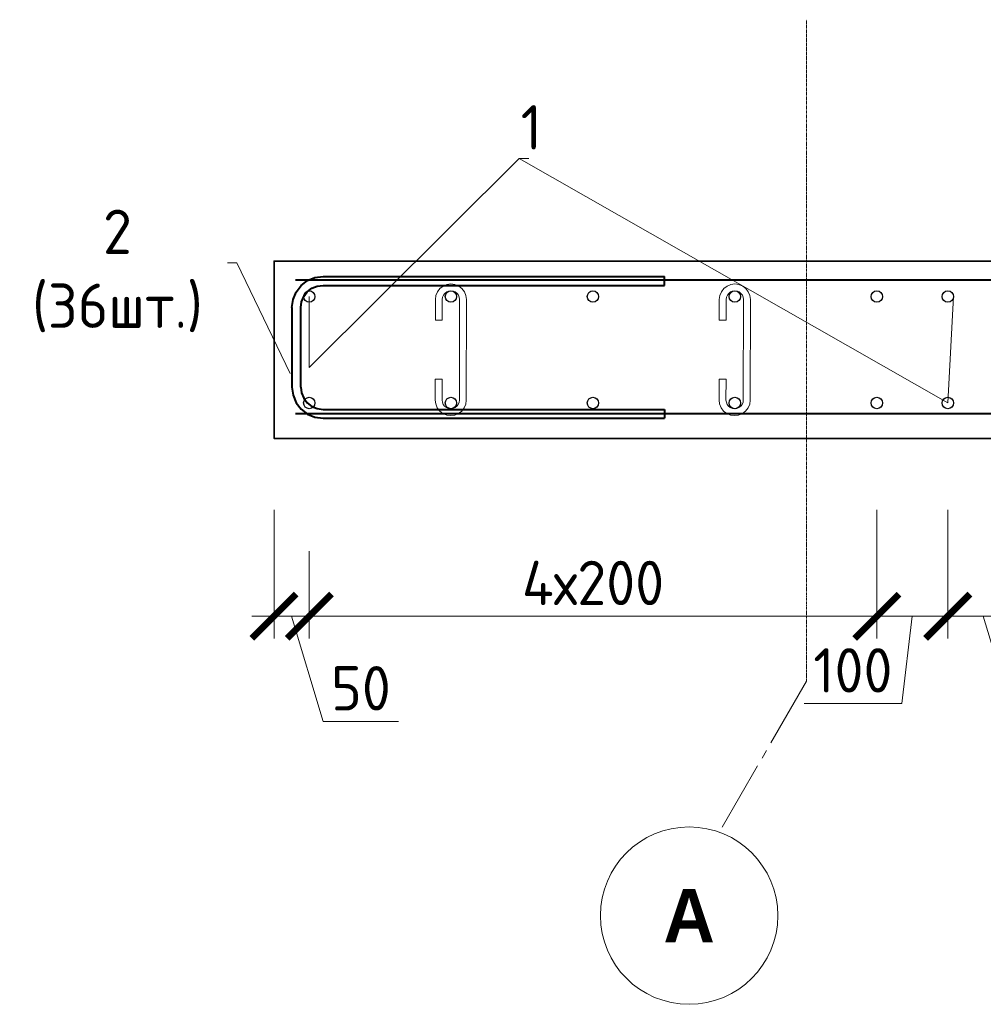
# Model space of a CAD drawing. Header units: millimetres. Extents: x 263826 to 1718326, y -423071 to 70137.
# Tile 468 of 486: x 1112893 to 1118324, y -130148 to -124598. Entities that reach past the tile are written whole.
import ezdxf
from ezdxf import colors
from ezdxf.entities.mleader import LeaderData, LeaderLine
from ezdxf.math import Vec2, Vec3

# ---------------------------------------------------------------- set-up
doc = ezdxf.new("R2010")
doc.units = ezdxf.units.MM
doc.linetypes.add('______5', pattern=[1100, 800, -100, 100, -100])
doc.linetypes.add('осевая', pattern=[50.8, 31.75, -6.35, 6.35, -6.35])
for name, color, linetype, lineweight in [('Арм_хомуты', 133, 'Continuous', 18), ('Арм_шпильки', 143, 'Continuous', 18), ('Оси', 40, '______5', 18), ('подоснова', 151, 'Continuous', 5), ('РАЗМЕРЫ', 1, 'Continuous', 9)]:
    doc.layers.add(name, color=color, linetype=linetype, lineweight=lineweight)
doc.layers.add('Колонна_ бетон', color=7, linetype='Continuous', lineweight=50, true_color=0xb4b496)
doc.styles.add('Century Gothic', font='GOTHIC.TTF')
doc.styles.add('GOST 2.304', font='CS_Gost2304.shx')
doc.styles.add('GOST-2.304_Type-B', font='GOST_Common.ttf')
doc.dimstyles.new('мой 25', dxfattribs={"dimscale": 100, "dimtxt": 2.5, "dimasz": 2.5, "dimexe": 1.25, "dimexo": 0.625, "dimtad": 1, "dimdec": 0, "dimlfac": 0.5, "dimtxsty": 'GOST-2.304_Type-B', "dimblk": 'ARCHTICK', "dimcen": 2.5, "dimdle": 1.25, "dimaunit": 1, "dimadec": 1, "dimazin": 2, "dimtfac": 1, "dimtdec": 0, "dimtmove": 1, "dimatfit": 3, "dimfxl": 6, "dimfxlon": 1, "dimtfill": 1, "dimlwd": -1, "dimlwe": -1, "dimarcsym": 0})

# ---------------------------------------------------------------- blocks, each defined once
blk = doc.blocks.new('_None')
blk = doc.blocks.new('*U2581')
at = {"color": 0, "linetype": 'ByBlock', "lineweight": -2}
for p, q in [((-79.9, 25), (-79.9, 410)), ((-69.9, 410), (-79.9, 410)), ((-69.9, 25), (-69.9, 410)), ((69.9, 25), (69.9, 410)), ((69.9, 410), (79.9, 410)), ((79.9, 25), (79.9, 410)), ((-78.8, 15.9), (-79.9, 25)), ((-69.1, 18.5), (-69.9, 25)), ((69.1, 18.5), (69.9, 25)), ((78.8, 15.9), (79.9, 25)), ((-75.3, 7.5), (-78.8, 15.9)), ((-66.6, 12.5), (-69.1, 18.5)), ((-62.6, 7.3), (-66.6, 12.5)), ((62.6, 7.3), (66.6, 12.5)), ((66.6, 12.5), (69.1, 18.5)), ((75.3, 7.5), (78.8, 15.9)), ((-69.7, 0.3), (-75.3, 7.5)), ((-62.4, -5.3), (-69.7, 0.3)), ((-57.4, 3.3), (-62.6, 7.3)), ((-51.4, 0.9), (-57.4, 3.3)), ((-44.9, 0), (-51.4, 0.9)), ((-44.9, 0), (44.9, 0)), ((44.9, 0), (51.4, 0.9)), ((51.4, 0.9), (57.4, 3.3)), ((57.4, 3.3), (62.6, 7.3)), ((62.4, -5.3), (69.7, 0.3)), ((69.7, 0.3), (75.3, 7.5)), ((-54, -8.8), (-62.4, -5.3)), ((-44.9, -10), (-54, -8.8)), ((44.9, -10), (-44.9, -10)), ((44.9, -10), (54, -8.8)), ((54, -8.8), (62.4, -5.3))]:
    blk.add_line(p, q, dxfattribs=at)
at = {"style": 'GOST 2.304', "oblique": 15, "flags": 9}
for tag, p in [('ПОЗИЦИЯ', (1101, -185)), ('ДИАМЕТР', (1101.4, -189.3)), ('КЛАСС', (1101.6, -193.8)), ('ДЛИНА', (1102.1, -198.5)), ('МАССА', (1102.4, -203.9))]:
    blk.add_attdef(tag, p, '', height=2.5, dxfattribs=at)
blk = doc.blocks.new('*U2589')
for p, q in [((-5.6, 9), (-2.7, 12.7)), ((-2.7, 12.7), (1, 15.6)), ((1, 15.6), (5.4, 17.4)), ((5.4, 17.4), (10, 18)), ((34, 17.9), (10, 18)), ((34, 9.9), (34, 17.9)), ((102.2, 17.8), (126.2, 17.8)), ((102.2, 9.8), (102.2, 17.8)), ((130.9, 17.1), (126.2, 17.8)), ((135.2, 15.3), (130.9, 17.1)), ((139, 12.5), (135.2, 15.3)), ((141.8, 8.7), (139, 12.5)), ((-8, 0), (-7.4, 4.7)), ((-7.4, -4.6), (-8, 0)), ((-7.4, 4.7), (-5.6, 9)), ((10, 10), (34, 9.9)), ((126.2, 9.8), (102.2, 9.8)), ((143.6, 4.4), (141.8, 8.7)), ((144.2, -0.3), (143.6, 4.4)), ((-5.6, -9), (-7.4, -4.6)), ((-2.8, -12.7), (-5.6, -9)), ((138.9, -13), (141.8, -9.3)), ((141.8, -9.3), (143.6, -4.9)), ((143.6, -4.9), (144.2, -0.3)), ((1, -15.6), (-2.8, -12.7)), ((5.3, -17.4), (1, -15.6)), ((10, -18), (5.3, -17.4)), ((10, -18), (126.2, -18.2)), ((126.2, -18.2), (130.8, -17.6)), ((130.8, -17.6), (135.2, -15.8)), ((135.2, -15.8), (138.9, -13))]:
    blk.add_line(p, q)
at = {"color": 0, "linetype": 'ByBlock', "lineweight": -2}
for p, q in [((0, 0), (0.3, 2.6)), ((0.3, 2.6), (1.3, 5)), ((1.3, 5), (2.9, 7.1)), ((2.9, 7.1), (5, 8.7)), ((5, 8.7), (7.4, 9.6)), ((7.4, 9.6), (10, 10)), ((128.8, 9.4), (126.2, 9.8)), ((131.2, 8.4), (128.8, 9.4)), ((133.3, 6.8), (131.2, 8.4)), ((134.9, 4.7), (133.3, 6.8)), ((135.9, 2.3), (134.9, 4.7)), ((136.2, -0.3), (135.9, 2.3)), ((0.3, -2.6), (0, 0)), ((1.3, -5), (0.3, -2.6)), ((2.9, -7.1), (1.3, -5)), ((5, -8.7), (2.9, -7.1)), ((7.4, -9.7), (5, -8.7)), ((10, -10), (7.4, -9.7)), ((10, -10), (126.2, -10.2)), ((126.2, -10.2), (128.8, -9.9)), ((128.8, -9.9), (131.2, -8.9)), ((131.2, -8.9), (133.3, -7.3)), ((133.3, -7.3), (134.9, -5.3)), ((134.9, -5.3), (135.9, -2.9)), ((135.9, -2.9), (136.2, -0.3))]:
    blk.add_line(p, q, dxfattribs=at)
at = {"style": 'GOST 2.304', "oblique": 15, "flags": 9}
for tag, p in [('ПОЗИЦИЯ', (118, -56.6)), ('ДИАМЕТР', (117.8, -62.2)), ('КЛАСС', (118, -67.8)), ('ДЛИНА', (118.1, -72.5)), ('МАССА', (118.7, -78.2))]:
    blk.add_attdef(tag, p, '', height=2.5, dxfattribs=at)
blk = doc.blocks.new('*U2590')
for p, q in [((-5.6, 9), (-2.7, 12.7)), ((-2.7, 12.7), (1, 15.6)), ((1, 15.6), (5.4, 17.4)), ((5.4, 17.4), (10, 18)), ((34, 17.9), (10, 18)), ((34, 9.9), (34, 17.9)), ((102.2, 17.8), (126.2, 17.8)), ((102.2, 9.8), (102.2, 17.8)), ((130.9, 17.1), (126.2, 17.8)), ((135.2, 15.3), (130.9, 17.1)), ((139, 12.5), (135.2, 15.3)), ((141.8, 8.7), (139, 12.5)), ((-8, 0), (-7.4, 4.7)), ((-7.4, -4.6), (-8, 0)), ((-7.4, 4.7), (-5.6, 9)), ((10, 10), (34, 9.9)), ((126.2, 9.8), (102.2, 9.8)), ((143.6, 4.4), (141.8, 8.7)), ((144.2, -0.3), (143.6, 4.4)), ((-5.6, -9), (-7.4, -4.6)), ((-2.8, -12.7), (-5.6, -9)), ((138.9, -13), (141.8, -9.3)), ((141.8, -9.3), (143.6, -4.9)), ((143.6, -4.9), (144.2, -0.3)), ((1, -15.6), (-2.8, -12.7)), ((5.3, -17.4), (1, -15.6)), ((10, -18), (5.3, -17.4)), ((10, -18), (126.2, -18.2)), ((126.2, -18.2), (130.8, -17.6)), ((130.8, -17.6), (135.2, -15.8)), ((135.2, -15.8), (138.9, -13))]:
    blk.add_line(p, q)
at = {"color": 0, "linetype": 'ByBlock', "lineweight": -2}
for p, q in [((0, 0), (0.3, 2.6)), ((0.3, 2.6), (1.3, 5)), ((1.3, 5), (2.9, 7.1)), ((2.9, 7.1), (5, 8.7)), ((5, 8.7), (7.4, 9.6)), ((7.4, 9.6), (10, 10)), ((128.8, 9.4), (126.2, 9.8)), ((131.2, 8.4), (128.8, 9.4)), ((133.3, 6.8), (131.2, 8.4)), ((134.9, 4.7), (133.3, 6.8)), ((135.9, 2.3), (134.9, 4.7)), ((136.2, -0.3), (135.9, 2.3)), ((0.3, -2.6), (0, 0)), ((1.3, -5), (0.3, -2.6)), ((2.9, -7.1), (1.3, -5)), ((5, -8.7), (2.9, -7.1)), ((7.4, -9.7), (5, -8.7)), ((10, -10), (7.4, -9.7)), ((10, -10), (126.2, -10.2)), ((126.2, -10.2), (128.8, -9.9)), ((128.8, -9.9), (131.2, -8.9)), ((131.2, -8.9), (133.3, -7.3)), ((133.3, -7.3), (134.9, -5.3)), ((134.9, -5.3), (135.9, -2.9)), ((135.9, -2.9), (136.2, -0.3))]:
    blk.add_line(p, q, dxfattribs=at)
at = {"style": 'GOST 2.304', "oblique": 15, "flags": 9}
for tag, p in [('ПОЗИЦИЯ', (118, -56.6)), ('ДИАМЕТР', (117.8, -62.2)), ('КЛАСС', (118, -67.8)), ('ДЛИНА', (118.1, -72.5)), ('МАССА', (118.7, -78.2))]:
    blk.add_attdef(tag, p, '', height=2.5, dxfattribs=at)
blk = doc.blocks.new('_ArchTick')
at = {"color": 0, "linetype": 'ByBlock', "const_width": 0.15}
blk.add_lwpolyline([(-0.5, -0.5), (0.5, 0.5)], dxfattribs=at)
blk = doc.blocks.new('*D2633')
at = {"layer": 'DEFPOINTS', "color": 0, "lineweight": 0, "transparency": 16777216}
for p in [(1114524.9, -126758.3, 1440), (1117723.6, -126790.3), (1114524.9, -127960.1)]:
    blk.add_point(p, dxfattribs=at)
at = {"layer": 'РАЗМЕРЫ', "color": 0, "linetype": 'Continuous', "transparency": 16777216}
for p, q in [((1117723.6, -127360.1), (1117723.6, -128085.1)), ((1114524.9, -127593.8), (1114524.9, -128085.1)), ((1117848.6, -127960.1), (1114399.9, -127960.1))]:
    blk.add_line(p, q, dxfattribs=at)
at = {"layer": 'РАЗМЕРЫ', "color": 0, "transparency": 16777216, "xscale": 250, "yscale": 250, "zscale": 250, "rotation": 180}
blk.add_blockref('_ArchTick', (1114524.9, -127960.1), dxfattribs=at)
at = {"layer": 'РАЗМЕРЫ', "color": 0, "transparency": 16777216, "xscale": 250, "yscale": 250, "zscale": 250}
blk.add_blockref('_ArchTick', (1117723.6, -127960.1), dxfattribs=at)
at = {"layer": 'РАЗМЕРЫ', "color": 0, "lineweight": 0, "transparency": 16777216, "insert": (1116124.3, -127772.6), "char_height": 250, "attachment_point": 5, "style": 'GOST-2.304_Type-B', "bg_fill": 3, "box_fill_scale": 1.1, "bg_fill_color": 256, "bg_fill_true_color": 13158600, "bg_fill_transparency": 0}
blk.add_mtext('4х200', dxfattribs=at)
blk = doc.blocks.new('*D3008')
at = {"layer": 'DEFPOINTS', "color": 0, "lineweight": 0, "transparency": 16777216}
for p in [(1118123.6, -126758.3), (1118523.6, -126758.3), (1118123.6, -127960.1)]:
    blk.add_point(p, dxfattribs=at)
at = {"layer": 'РАЗМЕРЫ', "color": 0, "linetype": 'Continuous', "transparency": 16777216}
for p, q in [((1118123.6, -127360.1), (1118123.6, -128085.1)), ((1118523.6, -127360.1), (1118523.6, -128085.1)), ((1118648.6, -127960.1), (1117998.6, -127960.1)), ((1118323.6, -127960.1), (1118501.7, -128553.8)), ((1118501.7, -128553.8), (1119051.7, -128553.8))]:
    blk.add_line(p, q, dxfattribs=at)
at = {"layer": 'РАЗМЕРЫ', "color": 0, "transparency": 16777216, "xscale": 250, "yscale": 250, "zscale": 250, "rotation": 180}
blk.add_blockref('_ArchTick', (1118123.6, -127960.1), dxfattribs=at)
at = {"layer": 'РАЗМЕРЫ', "color": 0, "transparency": 16777216, "xscale": 250, "yscale": 250, "zscale": 250}
blk.add_blockref('_ArchTick', (1118523.6, -127960.1), dxfattribs=at)
at = {"layer": 'РАЗМЕРЫ', "color": 0, "transparency": 16777216, "insert": (1118776.7, -128366.3), "char_height": 250, "attachment_point": 5, "style": 'GOST-2.304_Type-B', "bg_fill": 3, "box_fill_scale": 1.1, "bg_fill_color": 256, "bg_fill_true_color": 13158600, "bg_fill_transparency": 0}
blk.add_mtext('100', dxfattribs=at)
blk = doc.blocks.new('*D3009')
at = {"layer": 'DEFPOINTS', "color": 0, "lineweight": 0, "transparency": 16777216}
for p in [(1117723.6, -126758.3), (1118123.6, -126758.3), (1117723.6, -127960.1)]:
    blk.add_point(p, dxfattribs=at)
at = {"layer": 'РАЗМЕРЫ', "color": 0, "linetype": 'Continuous', "transparency": 16777216}
for p, q in [((1117723.6, -127360.1), (1117723.6, -128085.1)), ((1118123.6, -127360.1), (1118123.6, -128085.1)), ((1118248.6, -127960.1), (1117598.6, -127960.1)), ((1117923.6, -127960.1), (1117863.6, -128452.9)), ((1117863.6, -128452.9), (1117313.6, -128452.9))]:
    blk.add_line(p, q, dxfattribs=at)
at = {"layer": 'РАЗМЕРЫ', "color": 0, "transparency": 16777216, "xscale": 250, "yscale": 250, "zscale": 250}
blk.add_blockref('_ArchTick', (1118123.6, -127960.1), dxfattribs=at)
at = {"layer": 'РАЗМЕРЫ', "color": 0, "transparency": 16777216, "insert": (1117588.6, -128265.4), "char_height": 250, "attachment_point": 5, "style": 'GOST-2.304_Type-B', "bg_fill": 3, "box_fill_scale": 1.1, "bg_fill_color": 256, "bg_fill_true_color": 13158600, "bg_fill_transparency": 0}
blk.add_mtext('100', dxfattribs=at)
at = {"layer": 'РАЗМЕРЫ', "color": 0, "transparency": 16777216, "xscale": 250, "yscale": 250, "zscale": 250, "rotation": 180}
blk.add_blockref('_ArchTick', (1117723.6, -127960.1), dxfattribs=at)
blk = doc.blocks.new('*D3813')
at = {"layer": 'DEFPOINTS', "color": 0, "lineweight": 0, "transparency": 16777216}
for p in [(1114326.4, -126958.3), (1114524.9, -127593.8), (1114326.4, -127960.1)]:
    blk.add_point(p, dxfattribs=at)
at = {"layer": 'РАЗМЕРЫ', "color": 0, "linetype": 'Continuous', "transparency": 16777216}
for p, q in [((1114326.4, -127360.1), (1114326.4, -128085.1)), ((1114524.9, -127656.3), (1114524.9, -128085.1)), ((1114649.9, -127960.1), (1114201.4, -127960.1)), ((1114425.7, -127960.1), (1114603.8, -128553.8)), ((1114603.8, -128553.8), (1115028.8, -128553.8))]:
    blk.add_line(p, q, dxfattribs=at)
at = {"layer": 'РАЗМЕРЫ', "color": 0, "transparency": 16777216, "xscale": 250, "yscale": 250, "zscale": 250, "rotation": 180}
blk.add_blockref('_ArchTick', (1114326.4, -127960.1), dxfattribs=at)
at = {"layer": 'РАЗМЕРЫ', "color": 0, "transparency": 16777216, "xscale": 250, "yscale": 250, "zscale": 250}
blk.add_blockref('_ArchTick', (1114524.9, -127960.1), dxfattribs=at)
at = {"layer": 'РАЗМЕРЫ', "color": 0, "lineweight": 0, "transparency": 16777216, "insert": (1114816.3, -128366.3), "char_height": 250, "attachment_point": 5, "style": 'GOST-2.304_Type-B', "bg_fill": 3, "box_fill_scale": 1.1, "bg_fill_color": 256, "bg_fill_true_color": 13158600, "bg_fill_transparency": 0}
blk.add_mtext('50', dxfattribs=at)

msp = doc.modelspace()

# ---------------------------------------------------------------- linework, layer by layer
at = {"color": 0, "linetype": 'ByBlock', "lineweight": 0}
msp.add_circle((1116665.52395, -129647.69935), 500, dxfattribs=at)
at = {"layer": 'Колонна_ бетон', "color": 180, "linetype": 'Continuous', "lineweight": 35, "transparency": 33554687}
msp.add_lwpolyline([(1123926.43715, -126958.31383), (1114326.43886, -126958.31383), (1114326.43886, -125958.31383), (1123926.43715, -125958.31383)], close=True, dxfattribs=at)
at = {"layer": 'Оси', "color": 16, "linetype": 'осевая', "lineweight": 0, "ltscale": 0.5, "transparency": 33554687}
msp.add_line((1117326.43715, -128326.8444), (1117326.43715, -124597.77027), dxfattribs=at)
at = {"layer": 'Оси', "color": 16, "linetype": '______5', "lineweight": 0, "ltscale": 0.5, "transparency": 33554687}
msp.add_line((1117326.43715, -128326.8444), (1116837.20067, -129174.22683), dxfattribs=at)
at = {"layer": 'РАЗМЕРЫ', "color": 4, "lineweight": 40}
for p, q in [((1123877.57028, -126065.24589, -2879.99999), (1114446.58573, -126065.24589, -2879.99999)), ((1123877.57028, -126819.4014, -2879.99999), (1114446.58573, -126819.4014, -2879.99999))]:
    msp.add_line(p, q, dxfattribs=at)
at = {"layer": 'РАЗМЕРЫ', "color": 6, "linetype": 'Continuous', "lineweight": 30}
for centre in [(1114524.94835, -126158.31383, 1439.99999), (1115323.557, -126158.31383), (1116123.557, -126158.31383), (1116923.557, -126158.31383), (1117723.557, -126158.31383), (1118123.557, -126158.31383), (1114524.94835, -126758.31383, 1439.99999), (1115323.557, -126758.31383), (1116123.557, -126758.31383), (1116923.557, -126758.31383), (1117723.557, -126758.31383), (1118123.557, -126758.31383)]:
    msp.add_circle(centre, 32, dxfattribs=at)

# ---------------------------------------------------------------- block references
at = {"layer": 'Арм_хомуты', "lineweight": 40, "xscale": -5, "yscale": 5, "zscale": 5, "rotation": 270}
msp.add_blockref('*U2581', (1114477.58939, -126444.68841, -2879.99999), dxfattribs=at)
at = {"layer": 'Арм_шпильки', "color": 3, "xscale": 4.875, "yscale": 4.875, "zscale": 4.875, "rotation": 89.99999999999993}
for name, p in [('*U2590', (1115322.27395, -126790.2881)), ('*U2589', (1116922.27395, -126790.2881))]:
    msp.add_blockref(name, p, dxfattribs=at)

# ---------------------------------------------------------------- texts
at = {"layer": 'Оси', "color": 16, "linetype": 'Continuous', "lineweight": 25, "transparency": 33554687, "insert": (1116665.52395, -129647.69935), "char_height": 600, "width": 920, "attachment_point": 5, "style": 'Century Gothic'}
msp.add_mtext('\\A1;{\\fCentury Gothic|i0|b1;\\H300.000000;\\W1.000000;\\C16;А}\\P', dxfattribs=at)

# ---------------------------------------------------------------- leaders
at = {"layer": 'подоснова'}
ml = msp.add_multileader_mtext('Standard', dxfattribs=at)
ml.set_content('2 (36шт.)', color=256, style='GOST-2.304_Type-B')
ml.set_leader_properties(color=256, linetype='ByLayer', lineweight=15)
ml.set_arrow_properties(name='NONE')
ml.build(insert=Vec2(0, 0))
ml.multileader.update_dxf_attribs({"text_left_attachment_type": 6, "text_right_attachment_type": 6, "dogleg_length": 10, "arrow_head_size": 18})
ctx = ml.context
ctx.base_point, ctx.char_height, ctx.arrow_head_size, ctx.landing_gap_size, ctx.plane_origin = Vec3(1112781.37255, -125968.14433, -2879.99999), 250, 18, 20, Vec3(1110728.52473, -125422.09852, -2879.99999)
ctx.left_attachment, ctx.right_attachment, ctx.text_align_type = 6, 6, 1
notes = []
notes.append((ctx, [(1, (1, 1, 0), (1114116.97861, -125968.14433, -2879.99999), (-1, 0), 10, [(0, [(1114418.28539, -126591.58158, -2879.99999)], 0, [])])]))
ctx.mtext.insert, ctx.mtext.width, ctx.mtext.alignment, ctx.mtext.flow_direction = Vec3(1113444.17558, -125668.14433, -2879.99999), 22.8977991, 2, 5
for ctx, leaders in notes:
    for number, flags, end, landing, length, lines in leaders:
        leader = LeaderData()
        leader.index, (leader.has_last_leader_line, leader.has_dogleg_vector, leader.attachment_direction) = number, flags
        leader.last_leader_point, leader.dogleg_vector, leader.dogleg_length = Vec3(end), Vec3(landing), length
        for number, points, colour, breaks in lines:
            line = LeaderLine()
            line.index, line.vertices, line.color, line.breaks = number, Vec3.list(points), colors.encode_raw_color(colour), breaks
            leader.lines.append(line)
        ctx.leaders.append(leader)

# ---------------------------------------------------------------- next in the draw order: dimensions: what is measured, and where the dimension line sits
at = {"layer": 'РАЗМЕРЫ', "lineweight": 0}
dim = msp.add_linear_dim(base=(1114524.94835, -127960.06832), p1=(1117723.557, -126790.31383), p2=(1114524.94835, -126758.31383, 1439.99999), text='4х200', dimstyle='мой 25', override={"dimlfac": 0.25}, dxfattribs=at)
dim.commit()
dim.dimension.update_dxf_attribs({"geometry": '*D2633', "text_midpoint": (1116124.25268, -127772.56832)})

# ---------------------------------------------------------------- next in the draw order: dimensions: what is measured, and where the dimension line sits
dim = msp.add_linear_dim(base=(1114326.43886, -127960.06832), p1=(1114524.94835, -127593.81052), p2=(1114326.43886, -126958.31383), text='50', dimstyle='мой 25', dxfattribs=at)
dim.commit()
dim.dimension.update_dxf_attribs({"geometry": '*D3813', "text_midpoint": (1114666.31861, -128366.31832)})

# ---------------------------------------------------------------- next in the draw order: leaders
at = {"layer": 'подоснова'}
ml = msp.add_multileader_mtext('Standard', dxfattribs=at)
ml.set_content('1 ', color=256, style='GOST-2.304_Type-B')
ml.set_leader_properties(color=256, linetype='ByLayer', lineweight=15)
ml.set_arrow_properties(name='NONE')
ml.build(insert=Vec2(0, 0))
ml.multileader.update_dxf_attribs({"text_left_attachment_type": 6, "text_right_attachment_type": 6, "dogleg_length": 10, "arrow_head_size": 18})
ctx = ml.context
ctx.base_point, ctx.char_height, ctx.arrow_head_size, ctx.landing_gap_size, ctx.plane_origin = Vec3(1115718.8676, -125379.45475, 1439.99999), 250, 18, 20, Vec3(1115954.09153, -124076.92398, 1439.99999)
ctx.left_attachment, ctx.right_attachment, ctx.text_align_type = 6, 6, 1
notes = []
notes.append((ctx, [(0, (1, 1, 0), (1115708.8676, -125379.45475, 1439.99999), (1, 0), 10, [(1, [(1118155.557, -126158.31383, 1439.99999), (1118123.557, -126758.31383, 1439.99999)], 0, []), (3, [(1114524.94835, -126158.31383, 1439.99999), (1114524.94835, -126558.31383, 1439.99999)], 0, [])])]))
ctx.mtext.insert, ctx.mtext.width, ctx.mtext.alignment, ctx.mtext.flow_direction = Vec3(1115776.3676, -125079.45475, 1439.99999), 22.8977991, 2, 5
for ctx, leaders in notes:
    for number, flags, end, landing, length, lines in leaders:
        leader = LeaderData()
        leader.index, (leader.has_last_leader_line, leader.has_dogleg_vector, leader.attachment_direction) = number, flags
        leader.last_leader_point, leader.dogleg_vector, leader.dogleg_length = Vec3(end), Vec3(landing), length
        for number, points, colour, breaks in lines:
            line = LeaderLine()
            line.index, line.vertices, line.color, line.breaks = number, Vec3.list(points), colors.encode_raw_color(colour), breaks
            leader.lines.append(line)
        ctx.leaders.append(leader)

# ---------------------------------------------------------------- next in the draw order: dimensions: what is measured, and where the dimension line sits
at = {"layer": 'РАЗМЕРЫ', "color": 1}
dim = msp.add_linear_dim(base=(1118123.557, -127960.06832), p1=(1118523.557, -126758.31383), p2=(1118123.557, -126758.31383), dimstyle='мой 25', override={"dimlfac": 0.25}, dxfattribs=at)
dim.commit()
dim.dimension.update_dxf_attribs({"geometry": '*D3008', "text_midpoint": (1118564.182, -128366.31832)})

# ---------------------------------------------------------------- next in the draw order: dimensions: what is measured, and where the dimension line sits
dim = msp.add_linear_dim(base=(1117723.557, -127960.06832), p1=(1118123.557, -126758.31383), p2=(1117723.557, -126758.31383), dimstyle='мой 25', override={"dimlfac": 0.25}, dxfattribs=at)
dim.commit()
dim.dimension.update_dxf_attribs({"geometry": '*D3009', "text_midpoint": (1117801.05248, -128452.8511), "dimtype": 160})

doc.saveas('drawing.dxf')
